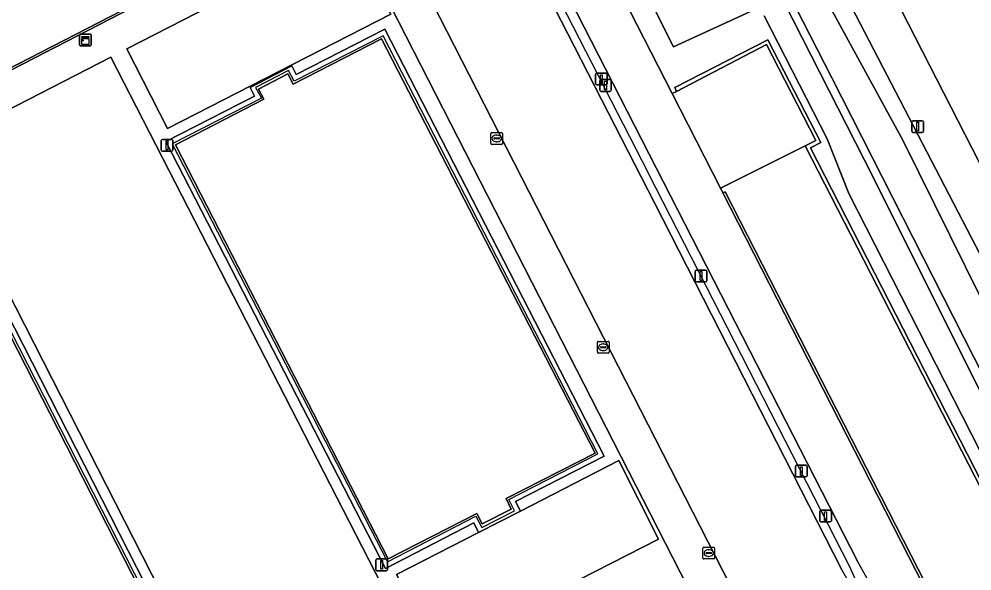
# Model space of a CAD drawing. Extents: x 158835 to 160077, y 386387 to 387778.
# Drawn here: x 159619.7 to 159701, y 387192.7 to 387239.8 of the extents above; entities that cross this region are included whole.
import ezdxf

# ---------------------------------------------------------------- set-up
doc = ezdxf.new("R2010")
doc.units = 0
for name, color, linetype in [('IMGEO_Groenvoorziening', 7, 'Continuous'), ('IMGEO_Hek', 7, 'Continuous'), ('IMGEO_Kast', 7, 'Continuous'), ('IMGEO_Kolk', 7, 'Continuous'), ('IMGEO_Lichtmast', 7, 'Continuous'), ('IMGEO_Muur', 7, 'Continuous'), ('IMGEO_Rijbaan_lokaal_gesloten', 7, 'Continuous'), ('IMGEO_Terreindeel_open', 7, 'Continuous'), ('IMGEO_Terreindeel_zand', 7, 'Continuous'), ('IMGEO_Voetpad_gesloten', 7, 'Continuous'), ('IMGEO_Voetpad_open', 7, 'Continuous')]:
    doc.layers.add(name, color=color, linetype=linetype)

msp = doc.modelspace()

# ---------------------------------------------------------------- linework, layer by layer
at = {"layer": 'IMGEO_Groenvoorziening'}
for points in [[(159722.612, 387179.431), (159686.128, 387249.715), (159632.72, 387355.943), (159620.945, 387349.895)], [(159652.985, 387304.815), (159655.492, 387303.014), (159670.686, 387275.545), (159684.141, 387249.871), (159686.55, 387245.133), (159695.129, 387229.415), (159707.107, 387205.184), (159719.163, 387181.903), (159728.388, 387164.382), (159734.061, 387152.552), (159734.158, 387152.35), (159735.748, 387152.997), (159722.612, 387179.431)], [(159682.094, 387240.453), (159675.523, 387237.448), (159644.33, 387299.482)], [(159644.33, 387299.482), (159675.523, 387237.448), (159682.094, 387240.453)], [(159686.128, 387249.715), (159722.612, 387179.431), (159735.748, 387152.997), (159751.41, 387160.79), (159752.741, 387161.948), (159782.025, 387177.033), (159783.935, 387177.419), (159806.318, 387188.722), (159851.068, 387211.319), (159851.517, 387210.691), (159857.233, 387213.666), (159855.5, 387217.052), (159854.805, 387218.409), (159850.444, 387216.105), (159804.244, 387192.604), (159769.309, 387260.873)], [(159666.947, 387250), (159675.402, 387233.453), (159675.786, 387233.629), (159675.643, 387233.954), (159683.567, 387238.031), (159688.106, 387229.27), (159687.219, 387228.816), (159724.909, 387155.146), (159724.671, 387155.029), (159724.821, 387154.736), (159717.764, 387151.077), (159704.647, 387153.122), (159702.035, 387158.047), (159708.115, 387169.289), (159700.865, 387183.586), (159695.738, 387181.229)], [(159685.303, 387242.109), (159689.024, 387234.79), (159731.498, 387151.26), (159731.658, 387150.945), (159734.158, 387152.35), (159734.061, 387152.552), (159728.388, 387164.382), (159719.163, 387181.903), (159707.107, 387205.184), (159695.129, 387229.415), (159686.55, 387245.133)], [(159683.266, 387240.095), (159688.637, 387229.572), (159690.486, 387224.919), (159726.279, 387154.67), (159725.966, 387153.209), (159702.548, 387141.837), (159688.429, 387133.977), (159639.415, 387110.896), (159634.721, 387108.086), (159634.959, 387107.068), (159640.126, 387109.263), (159689.331, 387132.453), (159704.278, 387139.271), (159727.889, 387152.066), (159728.219, 387154.935), (159692.561, 387226.295), (159684.987, 387241.17)], [(159688.429, 387133.977), (159702.548, 387141.837), (159725.966, 387153.209), (159726.279, 387154.67), (159690.486, 387224.919), (159688.637, 387229.572), (159683.266, 387240.095)]]:
    msp.add_lwpolyline(points, dxfattribs=at)
for points in [[(159690.261, 387130.314), (159704.963, 387138.257), (159710.495, 387139.641), (159730.167, 387148.719), (159731.658, 387150.945), (159731.498, 387151.26), (159689.024, 387234.79), (159685.303, 387242.109), (159677.385, 387246.117), (159649.733, 387301.496), (159647.826, 387299.765), (159677.111, 387244.05), (159680.083, 387243.725), (159684.987, 387241.17), (159692.561, 387226.295), (159728.219, 387154.935), (159727.889, 387152.066), (159704.278, 387139.271), (159689.331, 387132.453), (159640.126, 387109.263), (159634.959, 387107.068), (159635.452, 387104.956), (159634.868, 387102.636), (159640.93, 387105.599)], [(159796.557, 387186.023), (159749.52, 387277.923), (159691.298, 387247.788), (159738.129, 387156.197)], [(159749.52, 387277.923), (159796.557, 387186.023), (159738.129, 387156.197), (159691.298, 387247.788)], [(159651.406, 387240.238), (159647.925, 387247.061), (159628.851, 387237.252), (159632.346, 387230.463)], [(159653.938, 387185.031), (159627.505, 387236.547), (159612.433, 387228.814), (159638.702, 387177.242)], [(159658.877, 387195.972), (159651.88, 387192.385), (159655.304, 387185.718), (159674.256, 387195.407), (159670.854, 387202.116), (159662.472, 387197.791)]]:
    msp.add_lwpolyline(points, close=True, dxfattribs=at)
at = {"layer": 'IMGEO_Hek'}
for points in [[(159638.512, 387245.542), (159616.28, 387234.085)], [(159664.265, 387244.43), (159673.39, 387226.614)], [(159685.303, 387242.109), (159689.024, 387234.79)], [(159651.11, 387193.462), (159658.658, 387197.352), (159659.157, 387196.384), (159661.965, 387197.819), (159661.475, 387198.786), (159669.052, 387202.694), (159650.738, 387238.364), (159643.139, 387234.501), (159642.674, 387235.416), (159639.853, 387233.974), (159640.354, 387233.05), (159632.745, 387229.149), (159651.11, 387193.462)], [(159689.024, 387234.79), (159731.498, 387151.26)], [(159686.567, 387150.509), (159686.883, 387150.932), (159689.376, 387154.715), (159691.46, 387158.737), (159693.112, 387162.956), (159694.314, 387167.323), (159695.053, 387171.793), (159695.06, 387176.109), (159694.611, 387180.497), (159693.706, 387184.813), (159692.354, 387189.012), (159690.571, 387193.046), (159673.39, 387226.614)], [(159617.121, 387172.311), (159598.882, 387208.048), (159606.432, 387211.925), (159605.994, 387212.829), (159608.794, 387214.256), (159609.29, 387213.357), (159616.86, 387217.188), (159635.082, 387181.5), (159627.52, 387177.603), (159627.985, 387176.629), (159625.193, 387175.207), (159624.69, 387176.126), (159617.121, 387172.311)]]:
    msp.add_lwpolyline(points, dxfattribs=at)
at = {"layer": 'IMGEO_Kast'}
for p, q in [((159624.821, 387237.597), (159624.821, 387238.438)), ((159624.821, 387238.438), (159624.821, 387237.597)), ((159624.896, 387238.522), (159625.737, 387238.522)), ((159625.737, 387238.522), (159624.896, 387238.522)), ((159625.821, 387238.447), (159625.821, 387237.606)), ((159625.821, 387237.606), (159625.821, 387238.447)), ((159625.746, 387237.522), (159624.905, 387237.522)), ((159624.905, 387237.522), (159625.746, 387237.522))]:
    msp.add_line(p, q, dxfattribs=at)
for points in [[(159625.016, 387238.312), (159625.616, 387238.312), (159625.616, 387238.227), (159625.016, 387238.227), (159625.016, 387238.312)], [(159625.016, 387238.137), (159625.616, 387238.137), (159625.616, 387237.648), (159625.016, 387237.648), (159625.016, 387238.137)]]:
    msp.add_lwpolyline(points, dxfattribs=at)
msp.add_circle((159625.1, 387237.986), 0.0377, dxfattribs=at)
for centre, start, end in [((159624.899, 387238.444), 92.4484, 184.28452), ((159624.899, 387238.444), 92.4484, 184.28452), ((159625.743, 387238.444), 2.4484, 94.28452), ((159625.743, 387238.444), 2.4484, 94.28452), ((159624.899, 387237.6), 182.4484, 274.28452), ((159624.899, 387237.6), 182.4484, 274.28452), ((159625.743, 387237.6), 272.4484, 4.28452), ((159625.743, 387237.6), 272.4484, 4.28452)]:
    msp.add_arc(centre, 0.0779, start, end, dxfattribs=at)
at = {"layer": 'IMGEO_Kolk'}
for p, q in [((159660.004, 387230.109), (159660.856, 387230.109)), ((159659.929, 387229.183), (159659.929, 387230.035)), ((159660.188, 387229.603), (159660.188, 387229.615)), ((159660.626, 387229.566), (159660.228, 387229.566)), ((159660.231, 387229.652), (159660.629, 387229.652)), ((159660.44, 387229.329), (159660.415, 387229.329)), ((159660.417, 387229.889), (159660.442, 387229.889)), ((159660.672, 387229.615), (159660.672, 387229.603)), ((159660.93, 387230.035), (159660.93, 387229.183)), ((159660.856, 387229.109), (159660.004, 387229.109)), ((159669.022, 387211.356), (159669.022, 387212.208)), ((159669.097, 387212.282), (159669.949, 387212.282)), ((159670.023, 387212.208), (159670.023, 387211.356)), ((159669.281, 387211.776), (159669.281, 387211.788)), ((159669.719, 387211.739), (159669.321, 387211.739)), ((159669.324, 387211.825), (159669.722, 387211.825)), ((159669.533, 387211.502), (159669.508, 387211.502)), ((159669.51, 387212.062), (159669.535, 387212.062)), ((159669.765, 387211.788), (159669.765, 387211.776)), ((159669.949, 387211.282), (159669.097, 387211.282)), ((159678.028, 387193.78), (159678.028, 387194.632)), ((159678.103, 387194.706), (159678.955, 387194.706)), ((159678.516, 387194.486), (159678.541, 387194.486)), ((159679.029, 387194.632), (159679.029, 387193.78)), ((159678.955, 387193.706), (159678.103, 387193.706)), ((159678.287, 387194.2), (159678.287, 387194.212)), ((159678.725, 387194.163), (159678.327, 387194.163)), ((159678.33, 387194.249), (159678.728, 387194.249)), ((159678.539, 387193.926), (159678.514, 387193.926)), ((159678.771, 387194.212), (159678.771, 387194.2))]:
    msp.add_line(p, q, dxfattribs=at)
for points in [[(159660.004, 387230.109), (159660.856, 387230.109)], [(159659.929, 387229.183), (159659.929, 387230.035)], [(159660.93, 387230.035), (159660.93, 387229.183)], [(159660.856, 387229.109), (159660.004, 387229.109)], [(159669.022, 387211.356), (159669.022, 387212.208)], [(159669.097, 387212.282), (159669.949, 387212.282)], [(159670.023, 387212.208), (159670.023, 387211.356)], [(159669.949, 387211.282), (159669.097, 387211.282)], [(159678.028, 387193.78), (159678.028, 387194.632)], [(159678.103, 387194.706), (159678.955, 387194.706)], [(159679.029, 387194.632), (159679.029, 387193.78)], [(159678.955, 387193.706), (159678.103, 387193.706)]]:
    msp.add_lwpolyline(points, dxfattribs=at)
for centre, radius, start, end in [((159660.006, 387230.033), 0.0765, 91.55205, 178.44795), ((159660.006, 387230.033), 0.0765, 91.55205, 178.44795), ((159660.854, 387230.033), 0.0765, 1.55205, 88.44795), ((159660.854, 387230.033), 0.0765, 1.55205, 88.44795), ((159660.228, 387229.612), 0.0403, 85.87752, 175.75265), ((159660.225, 387229.602), 0.0366, 178.93798, 274.71019), ((159660.629, 387229.609), 0.043, 264.86636, 352.45326), ((159660.633, 387229.614), 0.0386, 1.73085, 96.63898), ((159660.006, 387229.185), 0.0765, 181.55205, 268.44795), ((159660.006, 387229.185), 0.0765, 181.55205, 268.44795), ((159660.854, 387229.185), 0.0765, 271.55205, 358.44795), ((159660.854, 387229.185), 0.0765, 271.55205, 358.44795), ((159669.099, 387212.206), 0.0765, 91.55205, 178.44795), ((159669.099, 387212.206), 0.0765, 91.55205, 178.44795), ((159669.947, 387212.206), 0.0765, 1.55205, 88.44795), ((159669.947, 387212.206), 0.0765, 1.55205, 88.44795), ((159669.321, 387211.785), 0.0403, 85.87752, 175.75265), ((159669.318, 387211.775), 0.0366, 178.93798, 274.71019), ((159669.722, 387211.782), 0.043, 264.86636, 352.45326), ((159669.726, 387211.787), 0.0386, 1.73085, 96.63898), ((159669.099, 387211.358), 0.0765, 181.55205, 268.44795), ((159669.099, 387211.358), 0.0765, 181.55205, 268.44795), ((159669.947, 387211.358), 0.0765, 271.55205, 358.44795), ((159669.947, 387211.358), 0.0765, 271.55205, 358.44795), ((159678.105, 387194.63), 0.0765, 91.55205, 178.44795), ((159678.105, 387194.63), 0.0765, 91.55205, 178.44795), ((159678.953, 387194.63), 0.0765, 1.55205, 88.44795), ((159678.953, 387194.63), 0.0765, 1.55205, 88.44795), ((159678.105, 387193.782), 0.0765, 181.55205, 268.44795), ((159678.105, 387193.782), 0.0765, 181.55205, 268.44795), ((159678.327, 387194.209), 0.0403, 85.87752, 175.75265), ((159678.324, 387194.199), 0.0366, 178.93798, 274.71019), ((159678.728, 387194.206), 0.043, 264.86636, 352.45326), ((159678.732, 387194.211), 0.0386, 1.73085, 96.63898), ((159678.953, 387193.782), 0.0765, 271.55205, 358.44795), ((159678.953, 387193.782), 0.0765, 271.55205, 358.44795)]:
    msp.add_arc(centre, radius, start, end, dxfattribs=at)
for centre, major_axis, ratio, start_param, end_param in [((159660.416, 387229.609), (-0.387, 0.002), 0.722429, 4.712389, 7.853982), ((159660.441, 387229.609), (-0.39, 0.002), 0.717154, 1.570796, 4.712389), ((159669.509, 387211.782), (-0.387, 0.002), 0.722429, 4.712389, 7.853982), ((159669.534, 387211.782), (-0.39, 0.002), 0.717154, 1.570796, 4.712389), ((159678.515, 387194.206), (-0.387, 0.002), 0.722429, 4.712389, 7.853982), ((159678.54, 387194.206), (-0.39, 0.002), 0.717154, 1.570796, 4.712389)]:
    msp.add_ellipse(centre, major_axis=major_axis, ratio=ratio, start_param=start_param, end_param=end_param, dxfattribs=at)
at = {"layer": 'IMGEO_Lichtmast'}
for p, q in [((159668.878, 387234.277), (159668.878, 387235.077)), ((159668.878, 387235.077), (159668.878, 387234.277)), ((159668.978, 387235.177), (159669.768, 387235.177)), ((159669.768, 387235.177), (159668.978, 387235.177)), ((159669.868, 387235.077), (159669.868, 387234.277)), ((159669.868, 387234.277), (159669.868, 387235.077)), ((159669.768, 387234.177), (159668.978, 387234.177)), ((159668.978, 387234.177), (159669.768, 387234.177)), ((159669.224, 387233.735), (159669.224, 387234.535)), ((159669.224, 387234.535), (159669.224, 387233.735)), ((159669.324, 387234.635), (159670.114, 387234.635)), ((159670.114, 387234.635), (159669.324, 387234.635)), ((159670.214, 387234.535), (159670.214, 387233.735)), ((159670.214, 387233.735), (159670.214, 387234.535)), ((159670.114, 387233.635), (159669.324, 387233.635)), ((159669.324, 387233.635), (159670.114, 387233.635)), ((159695.86, 387230.23), (159695.86, 387231.03)), ((159695.86, 387231.03), (159695.86, 387230.23)), ((159695.96, 387231.13), (159696.75, 387231.13)), ((159696.75, 387231.13), (159695.96, 387231.13)), ((159696.85, 387231.03), (159696.85, 387230.23)), ((159696.85, 387230.23), (159696.85, 387231.03)), ((159696.75, 387230.13), (159695.96, 387230.13)), ((159695.96, 387230.13), (159696.75, 387230.13)), ((159631.8, 387228.624), (159631.8, 387229.424)), ((159631.8, 387229.424), (159631.8, 387228.624)), ((159631.9, 387229.524), (159632.69, 387229.524)), ((159632.69, 387229.524), (159631.9, 387229.524)), ((159632.79, 387229.424), (159632.79, 387228.624)), ((159632.79, 387228.624), (159632.79, 387229.424)), ((159632.69, 387228.524), (159631.9, 387228.524)), ((159631.9, 387228.524), (159632.69, 387228.524)), ((159677.375, 387217.463), (159677.375, 387218.263)), ((159677.375, 387218.263), (159677.375, 387217.463)), ((159677.475, 387218.363), (159678.265, 387218.363)), ((159678.265, 387218.363), (159677.475, 387218.363)), ((159678.365, 387218.263), (159678.365, 387217.463)), ((159678.365, 387217.463), (159678.365, 387218.263)), ((159678.265, 387217.363), (159677.475, 387217.363)), ((159677.475, 387217.363), (159678.265, 387217.363)), ((159686.03, 387201.71), (159686.82, 387201.71)), ((159686.82, 387201.71), (159686.03, 387201.71)), ((159685.93, 387200.81), (159685.93, 387201.61)), ((159685.93, 387201.61), (159685.93, 387200.81)), ((159686.92, 387201.61), (159686.92, 387200.81)), ((159686.92, 387200.81), (159686.92, 387201.61)), ((159686.82, 387200.71), (159686.03, 387200.71)), ((159686.03, 387200.71), (159686.82, 387200.71)), ((159688.004, 387196.968), (159688.004, 387197.768)), ((159688.004, 387197.768), (159688.004, 387196.968)), ((159688.104, 387197.868), (159688.894, 387197.868)), ((159688.894, 387197.868), (159688.104, 387197.868)), ((159688.994, 387197.768), (159688.994, 387196.968)), ((159688.994, 387196.968), (159688.994, 387197.768)), ((159688.894, 387196.868), (159688.104, 387196.868)), ((159688.104, 387196.868), (159688.894, 387196.868)), ((159650.113, 387192.803), (159650.113, 387193.603)), ((159650.113, 387193.603), (159650.113, 387192.803)), ((159650.213, 387193.703), (159651.003, 387193.703)), ((159651.003, 387193.703), (159650.213, 387193.703)), ((159651.103, 387193.603), (159651.103, 387192.803)), ((159651.103, 387192.803), (159651.103, 387193.603)), ((159651.003, 387192.703), (159650.213, 387192.703)), ((159650.213, 387192.703), (159651.003, 387192.703))]:
    msp.add_line(p, q, dxfattribs=at)
for points in [[(159669.298, 387235.052), (159669.448, 387235.052), (159669.448, 387234.302), (159669.298, 387234.302), (159669.298, 387235.052)], [(159669.644, 387234.51), (159669.794, 387234.51), (159669.794, 387233.76), (159669.644, 387233.76), (159669.644, 387234.51)], [(159696.28, 387231.005), (159696.43, 387231.005), (159696.43, 387230.255), (159696.28, 387230.255), (159696.28, 387231.005)], [(159632.22, 387229.399), (159632.37, 387229.399), (159632.37, 387228.649), (159632.22, 387228.649), (159632.22, 387229.399)], [(159677.795, 387218.238), (159677.945, 387218.238), (159677.945, 387217.488), (159677.795, 387217.488), (159677.795, 387218.238)], [(159686.35, 387201.585), (159686.5, 387201.585), (159686.5, 387200.835), (159686.35, 387200.835), (159686.35, 387201.585)], [(159688.424, 387197.743), (159688.574, 387197.743), (159688.574, 387196.993), (159688.424, 387196.993), (159688.424, 387197.743)], [(159650.533, 387193.578), (159650.683, 387193.578), (159650.683, 387192.828), (159650.533, 387192.828), (159650.533, 387193.578)]]:
    msp.add_lwpolyline(points, dxfattribs=at)
for centre, start, end in [((159668.978, 387235.077), 90, 180), ((159668.978, 387235.077), 90, 180), ((159669.768, 387235.077), 0, 90), ((159669.768, 387235.077), 360, 90), ((159668.978, 387234.277), 180, 270), ((159668.978, 387234.277), 180, 270), ((159669.324, 387234.535), 90, 180), ((159669.324, 387234.535), 90, 180), ((159669.768, 387234.277), 270, 0), ((159669.768, 387234.277), 270, 0), ((159670.114, 387234.535), 0, 90), ((159670.114, 387234.535), 360, 90), ((159669.324, 387233.735), 180, 270), ((159669.324, 387233.735), 180, 270), ((159670.114, 387233.735), 270, 0), ((159670.114, 387233.735), 270, 0), ((159695.96, 387231.03), 90, 180), ((159695.96, 387231.03), 90, 180), ((159696.75, 387231.03), 0, 90), ((159696.75, 387231.03), 360, 90), ((159695.96, 387230.23), 180, 270), ((159695.96, 387230.23), 180, 270), ((159696.75, 387230.23), 270, 0), ((159696.75, 387230.23), 270, 0), ((159631.9, 387229.424), 90, 180), ((159631.9, 387229.424), 90, 180), ((159632.69, 387229.424), 0, 90), ((159632.69, 387229.424), 360, 90), ((159631.9, 387228.624), 180, 270), ((159631.9, 387228.624), 180, 270), ((159632.69, 387228.624), 270, 0), ((159632.69, 387228.624), 270, 0), ((159677.475, 387218.263), 90, 180), ((159677.475, 387218.263), 90, 180), ((159678.265, 387218.263), 0, 90), ((159678.265, 387218.263), 360, 90), ((159677.475, 387217.463), 180, 270), ((159677.475, 387217.463), 180, 270), ((159678.265, 387217.463), 270, 0), ((159678.265, 387217.463), 270, 0), ((159686.03, 387201.61), 90, 180), ((159686.03, 387201.61), 90, 180), ((159686.82, 387201.61), 0, 90), ((159686.82, 387201.61), 360, 90), ((159686.03, 387200.81), 180, 270), ((159686.03, 387200.81), 180, 270), ((159686.82, 387200.81), 270, 0), ((159686.82, 387200.81), 270, 0), ((159688.104, 387197.768), 90, 180), ((159688.104, 387197.768), 90, 180), ((159688.894, 387197.768), 0, 90), ((159688.894, 387197.768), 360, 90), ((159688.104, 387196.968), 180, 270), ((159688.104, 387196.968), 180, 270), ((159688.894, 387196.968), 270, 0), ((159688.894, 387196.968), 270, 0), ((159650.213, 387193.603), 90, 180), ((159650.213, 387193.603), 90, 180), ((159651.003, 387193.603), 0, 90), ((159651.003, 387193.603), 360, 90), ((159650.213, 387192.803), 180, 270), ((159650.213, 387192.803), 180, 270), ((159651.003, 387192.803), 270, 0), ((159651.003, 387192.803), 270, 0)]:
    msp.add_arc(centre, 0.1, start, end, dxfattribs=at)
at = {"layer": 'IMGEO_Muur'}
for points in [[(159687.219, 387228.816), (159688.106, 387229.27), (159683.567, 387238.031), (159675.643, 387233.954), (159675.786, 387233.629), (159683.471, 387237.629), (159687.677, 387229.437), (159686.766, 387228.97), (159724.671, 387155.029), (159724.909, 387155.146)], [(159700.865, 387183.586), (159708.115, 387169.289), (159702.035, 387158.047), (159704.647, 387153.122), (159717.764, 387151.077), (159724.821, 387154.736), (159724.671, 387155.029), (159717.61, 387151.399), (159704.815, 387153.445), (159702.435, 387158.07), (159708.442, 387169.295), (159679.924, 387225.066), (159679.737, 387224.97)]]:
    msp.add_lwpolyline(points, close=True, dxfattribs=at)
at = {"layer": 'IMGEO_Rijbaan_lokaal_gesloten'}
for points in [[(159689.874, 387192.838), (159673.887, 387224.123), (159672.783, 387226.285), (159664.805, 387241.897), (159663.66, 387244.139), (159660.665, 387250), (159645.274, 387280.119)], [(159638.496, 387273.44), (159650.465, 387250), (159682.884, 387186.514)]]:
    msp.add_lwpolyline(points, dxfattribs=at)
msp.add_lwpolyline([(159686.766, 387228.97), (159679.529, 387225.375), (159679.58, 387225.276), (159679.737, 387224.97), (159679.924, 387225.066), (159708.442, 387169.295), (159702.435, 387158.07), (159704.815, 387153.445), (159717.61, 387151.399), (159724.671, 387155.029)], close=True, dxfattribs=at)
msp.add_arc((159658.888, 387174.646), 35.932, 355.58096, 30.41786, dxfattribs=at)
at = {"layer": 'IMGEO_Terreindeel_open'}
for points in [[(159645.115, 387249.127), (159641.253, 387256.724), (159642.12, 387257.148), (159640.859, 387259.61), (159639.975, 387259.194), (159636.096, 387266.733), (159600.719, 387248.522), (159604.561, 387240.973), (159603.697, 387240.502), (159604.984, 387238.039), (159605.875, 387238.481), (159609.739, 387230.92)], [(159650.606, 387238.123), (159643.062, 387234.246), (159642.601, 387235.143), (159640.106, 387233.83), (159640.554, 387232.962), (159633.019, 387229.07), (159651.173, 387193.722), (159658.74, 387197.593), (159659.189, 387196.714), (159661.68, 387197.946), (159661.25, 387198.857), (159668.825, 387202.75)], [(159616.731, 387216.975), (159609.186, 387213.128), (159608.717, 387214.005), (159606.246, 387212.746), (159606.693, 387211.848), (159599.123, 387207.983), (159617.222, 387172.55), (159624.794, 387176.415), (159625.263, 387175.524), (159627.734, 387176.799), (159627.284, 387177.684), (159634.828, 387181.559)]]:
    msp.add_lwpolyline(points, close=True, dxfattribs=at)
at = {"layer": 'IMGEO_Terreindeel_zand'}
msp.add_lwpolyline([(159683.471, 387237.629), (159675.786, 387233.629), (159675.402, 387233.453), (159679.529, 387225.375), (159686.766, 387228.97), (159687.677, 387229.437)], close=True, dxfattribs=at)
at = {"layer": 'IMGEO_Voetpad_gesloten'}
for points in [[(159666.947, 387250), (159641.613, 387299.58), (159637.975, 387297.705), (159662.357, 387250), (159691.25, 387193.471)], [(159695.738, 387181.229), (159700.865, 387183.586), (159679.737, 387224.97), (159679.58, 387225.276), (159679.529, 387225.375), (159675.402, 387233.453), (159666.947, 387250)]]:
    msp.add_lwpolyline(points, dxfattribs=at)
msp.add_arc((159659.016, 387174.71), 37.296, 10.0662, 30.20036, dxfattribs=at)
at = {"layer": 'IMGEO_Voetpad_open'}
for points in [[(159691.25, 387193.471), (159662.357, 387250), (159637.975, 387297.705), (159637.8, 387298.046), (159636.451, 387297.361), (159636.63, 387297.011), (159631.055, 387294.138), (159630.352, 387295.434), (159628.644, 387296.169)], [(159645.274, 387280.119), (159660.665, 387250), (159663.66, 387244.139), (159664.805, 387241.897), (159672.783, 387226.285), (159673.887, 387224.123), (159689.874, 387192.838)], [(159679.89, 387185.116), (159634.315, 387274.298)], [(159634.315, 387274.298), (159679.89, 387185.116)], [(159682.884, 387186.514), (159650.465, 387250), (159638.496, 387273.44)], [(159638.512, 387245.542), (159616.28, 387234.085), (159616.621, 387233.396), (159615.218, 387232.681), (159614.876, 387233.362), (159609.682, 387230.685), (159605.806, 387238.301), (159604.867, 387237.801), (159603.459, 387240.575)], [(159603.459, 387240.575), (159604.867, 387237.801), (159605.806, 387238.301), (159609.682, 387230.685), (159614.876, 387233.362), (159615.218, 387232.681), (159616.621, 387233.396), (159616.28, 387234.085), (159638.512, 387245.542)]]:
    msp.add_lwpolyline(points, dxfattribs=at)
for points in [[(159642.12, 387257.148), (159641.253, 387256.724), (159645.115, 387249.127), (159609.739, 387230.92), (159605.875, 387238.481), (159604.984, 387238.039), (159603.697, 387240.502), (159604.561, 387240.973), (159600.719, 387248.522), (159636.096, 387266.733), (159639.975, 387259.194), (159640.859, 387259.61)], [(159632.346, 387230.463), (159628.851, 387237.252), (159647.925, 387247.061), (159651.406, 387240.238)], [(159662.472, 387197.791), (159670.854, 387202.116), (159674.256, 387195.407), (159655.304, 387185.718), (159651.88, 387192.385), (159658.877, 387195.972), (159658.487, 387196.787), (159650.93, 387192.902), (159632.203, 387229.364), (159639.747, 387233.236), (159639.399, 387233.95), (159642.941, 387235.811), (159643.311, 387235.071), (159650.879, 387238.938), (159669.594, 387202.478), (159662.045, 387198.612)], [(159662.472, 387197.791), (159662.045, 387198.612), (159669.594, 387202.478), (159650.879, 387238.938), (159643.311, 387235.071), (159642.941, 387235.811), (159639.399, 387233.95), (159639.747, 387233.236), (159632.203, 387229.364), (159650.93, 387192.902), (159658.487, 387196.787), (159658.877, 387195.972)], [(159659.189, 387196.714), (159658.74, 387197.593), (159651.173, 387193.722), (159633.019, 387229.07), (159640.554, 387232.962), (159640.106, 387233.83), (159642.601, 387235.143), (159643.062, 387234.246), (159650.606, 387238.123), (159668.825, 387202.75), (159661.25, 387198.857), (159661.68, 387197.946)], [(159638.702, 387177.242), (159612.433, 387228.814), (159627.505, 387236.547), (159653.938, 387185.031)], [(159624.941, 387174.817), (159624.517, 387175.602), (159616.948, 387171.728), (159598.318, 387208.253), (159605.868, 387212.142), (159605.52, 387212.805), (159609.072, 387214.661), (159609.449, 387213.945), (159617.023, 387217.783), (159635.651, 387181.266), (159628.105, 387177.418), (159628.499, 387176.608), (159635.526, 387180.185), (159637.326, 387176.529), (159618.326, 387166.796), (159616.432, 387170.417)], [(159628.499, 387176.608), (159628.105, 387177.418), (159635.651, 387181.266), (159617.023, 387217.783), (159609.449, 387213.945), (159609.072, 387214.661), (159605.52, 387212.805), (159605.868, 387212.142), (159598.318, 387208.253), (159616.948, 387171.728), (159624.517, 387175.602), (159624.941, 387174.817)], [(159625.263, 387175.524), (159624.794, 387176.415), (159617.222, 387172.55), (159599.123, 387207.983), (159606.693, 387211.848), (159606.246, 387212.746), (159608.717, 387214.005), (159609.186, 387213.128), (159616.731, 387216.975), (159634.828, 387181.559), (159627.284, 387177.684), (159627.734, 387176.799)]]:
    msp.add_lwpolyline(points, close=True, dxfattribs=at)
for centre, radius, start, end in [((159658.888, 387174.646), 35.932, 355.58096, 30.41786), ((159659.016, 387174.71), 37.296, 10.0662, 30.20036)]:
    msp.add_arc(centre, radius, start, end, dxfattribs=at)

doc.saveas('drawing.dxf')
